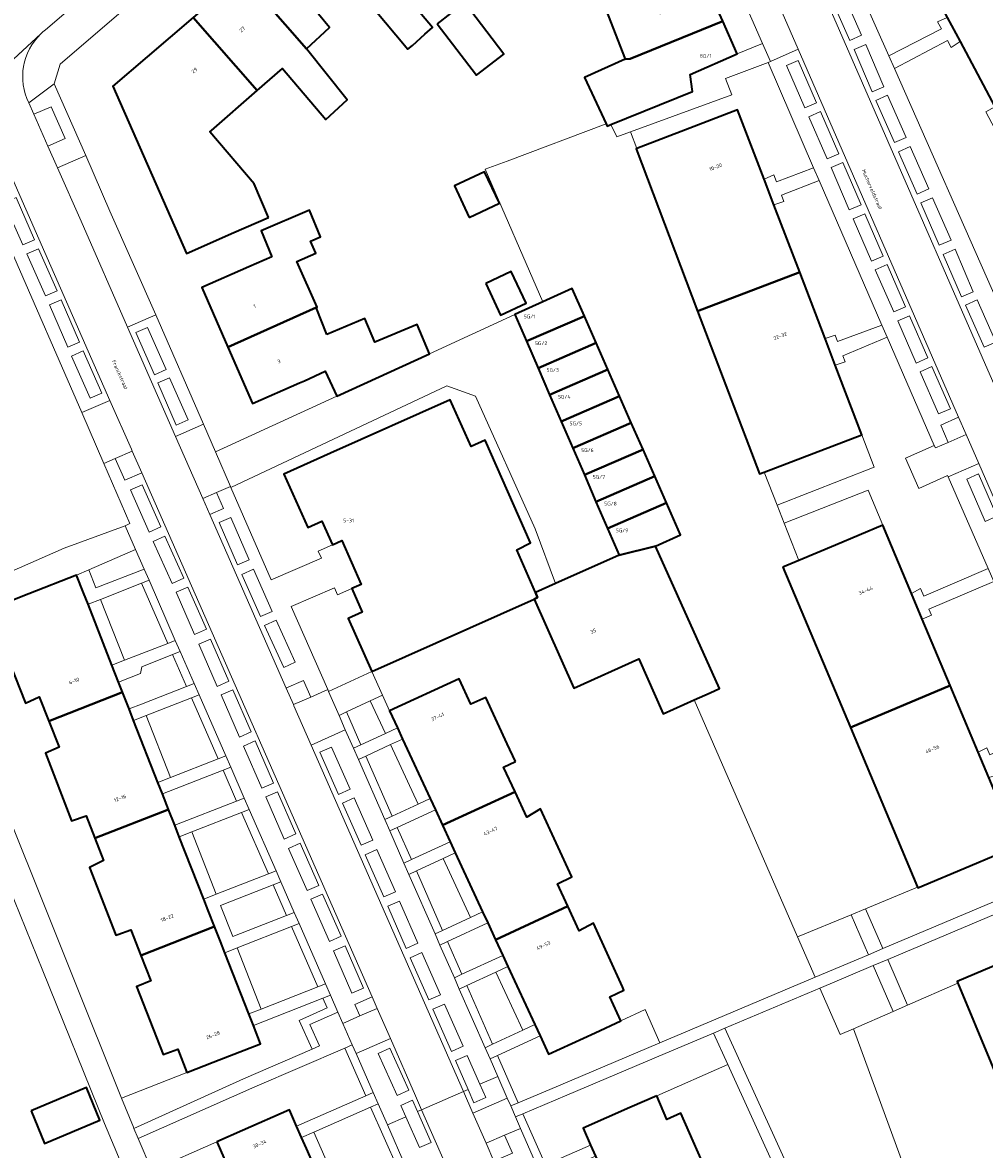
# Model space of a CAD drawing. Header units: metres. Extents: x 197700 to 204338, y 317132 to 325229.
# Tile 674 of 1056: x 202447 to 202540, y 319249 to 319359. Entities that reach past the tile are written whole.
import ezdxf
from ezdxf.enums import TextEntityAlignment as Align

# ---------------------------------------------------------------- set-up
doc = ezdxf.new("R2010")
doc.units = ezdxf.units.M
for name, color, linetype, lineweight in [('B-WE-GR-BEPLANTING_CULTUUR_BODEMBEDEKKER-GV', 90, 'Continuous', 18), ('B-WE-GR-BEPLANTING_CULTUUR_HEESTERS-GV', 90, 'Continuous', 18), ('B-WE-OG-BEBOUWING-GV', 7, 'Continuous', 35), ('B-WE-OG-BEBOUWING-T18', 10, 'Continuous', 18), ('B-WE-OG-TERREIN_CULTUURSCHEIDING-GV', 7, 'Continuous', 18), ('B-WE-OG-TERREIN_ERF-GV', 7, 'Continuous', 18), ('B-WE-OG-TOPOGRAFIE-T18', 10, 'Continuous', 18), ('B-WE-VH-VERHARDING_BETONSTRAATSTEEN-GV', 252, 'Continuous', 18), ('B-WE-VH-VERHARDING_GESLOTEN-GV', 252, 'Continuous', 18), ('B-WE-VH-VERHARDING_OPEN-GV', 252, 'Continuous', 18), ('B-WE-VH-VERHARDING_STRAATBAKSTEEN-GV', 252, 'Continuous', 18)]:
    doc.layers.add(name, color=color, linetype=linetype, lineweight=lineweight)
doc.styles.add('NLCS-ISO-M200-T18', font='NLCS-ISO.ttf', dxfattribs={"height": 0.36})

msp = doc.modelspace()

# ---------------------------------------------------------------- linework, layer by layer
at = {"layer": 'B-WE-GR-BEPLANTING_CULTUUR_BODEMBEDEKKER-GV'}
for points in [[(202447.679, 319350.048), (202449.056, 319346.922), (202450.728, 319347.681), (202449.362, 319350.776)], [(202538.639, 319318.78), (202537.9, 319320.477), (202536.159, 319319.695), (202536.882, 319318.015)], [(202458.211, 319315.038), (202457.283, 319317.151), (202455.624, 319316.429), (202456.555, 319314.31)], [(202464.851, 319310.963), (202466.199, 319311.549), (202465.515, 319313.119), (202464.168, 319312.532)], [(202474.699, 319293.153), (202473.994, 319294.763), (202472.343, 319294.04), (202472.297, 319294.019), (202473.003, 319292.411)], [(202491.802, 319249.602), (202492.574, 319247.843), (202494.372, 319248.633), (202493.601, 319250.378)]]:
    msp.add_lwpolyline(points, close=True, dxfattribs=at)
at = {"layer": 'B-WE-GR-BEPLANTING_CULTUUR_HEESTERS-GV'}
for points in [[(202457.604, 319307.563), (202453.044, 319305.579), (202453.739, 319303.807), (202458.44, 319305.65)], [(202458.175, 319304.258), (202460.737, 319298.395), (202461.483, 319298.687), (202458.921, 319304.55)], [(202462.575, 319294.189), (202463.321, 319294.481), (202461.963, 319297.587), (202461.218, 319297.295)], [(202465.66, 319287.131), (202466.405, 319287.423), (202463.801, 319293.381), (202463.056, 319293.089)], [(202478.069, 319289.97), (202478.864, 319288.161), (202479.59, 319288.497), (202478.182, 319291.701), (202477.456, 319291.365)], [(202479.346, 319287.062), (202481.925, 319281.193), (202482.651, 319281.529), (202480.072, 319287.398)], [(202467.464, 319283.001), (202468.21, 319283.293), (202466.886, 319286.323), (202466.141, 319286.03)], [(202471.308, 319276.203), (202468.691, 319282.193), (202467.945, 319281.9), (202470.563, 319275.911)], [(202483.789, 319276.948), (202484.515, 319277.284), (202483.134, 319280.43), (202482.407, 319280.094)], [(202487.548, 319270.382), (202484.998, 319276.185), (202484.272, 319275.849), (202486.822, 319270.045)], [(202472.34, 319271.844), (202473.085, 319272.137), (202471.789, 319275.103), (202471.044, 319274.81)], [(202475.392, 319264.86), (202476.137, 319265.152), (202473.566, 319271.036), (202472.821, 319270.744)], [(202489.432, 319266.091), (202488.03, 319269.283), (202487.304, 319268.947), (202488.706, 319265.755)], [(202492.43, 319259.267), (202489.915, 319264.993), (202489.189, 319264.656), (202491.704, 319258.931)], [(202473.556, 319261.598), (202474.821, 319258.788), (202475.555, 319259.107), (202474.616, 319261.192), (202477.342, 319262.395), (202476.618, 319264.052), (202475.873, 319263.759), (202476.29, 319262.805)], [(202480.674, 319263.89), (202479.003, 319263.154), (202479.499, 319262.026), (202481.17, 319262.762)], [(202478.743, 319259.215), (202478.009, 319258.897), (202480.055, 319254.235), (202480.787, 319254.558), (202479.123, 319258.35)], [(202493.868, 319254.005), (202494.203, 319253.243), (202494.94, 319253.555), (202492.913, 319258.168), (202492.187, 319257.832), (202492.938, 319256.122)], [(202480.537, 319253.137), (202483.177, 319247.123), (202483.909, 319247.446), (202482.172, 319251.403), (202481.269, 319253.459)], [(202495.154, 319251.048), (202496.854, 319247.177), (202497.587, 319247.498), (202495.4, 319252.478), (202494.663, 319252.166)]]:
    msp.add_lwpolyline(points, close=True, dxfattribs=at)
at = {"layer": 'B-WE-OG-BEBOUWING-GV'}
for points in [[(202541.446, 319350.768), (202545.857, 319353.123), (202547.449, 319353.973), (202550.664, 319355.689), (202542.695, 319370.649), (202533.453, 319365.698), (202536.78, 319359.497), (202538.047, 319357.134)], [(202514.902, 319359.112), (202513.648, 319361.968), (202508.797, 319359.872), (202507.469, 319363.044), (202504.473, 319369.62), (202503.995, 319369.416), (202503.946, 319369.534), (202500.473, 319368.074), (202505.382, 319355.4), (202505.854, 319355.447)], [(202472.746, 319367.642), (202468.022, 319363.595), (202474.291, 319356.438), (202476.534, 319358.52), (202475.448, 319359.798), (202477.783, 319361.763), (202475.999, 319363.845)], [(202469.474, 319352.346), (202471.934, 319354.492), (202476.175, 319349.517), (202478.262, 319351.444), (202474.291, 319356.438), (202468.022, 319363.595), (202463.237, 319359.496)], [(202485.829, 319357.851), (202486.572, 319358.515), (202483.205, 319362.526), (202480.811, 319360.387), (202484.178, 319356.376), (202484.609, 319356.761)], [(202487.036, 319358.871), (202490.865, 319353.848), (202493.538, 319355.918), (202489.709, 319360.942)], [(202470.558, 319339.977), (202469.172, 319343.245), (202464.848, 319348.31), (202465.008, 319348.45), (202469.474, 319352.346), (202463.237, 319359.496), (202458.733, 319355.637), (202455.388, 319352.771), (202462.587, 319336.459), (202467.178, 319338.485)], [(202503.522, 319349.101), (202503.622, 319348.887), (202503.969, 319349.027), (202511.953, 319352.245), (202511.717, 319353.931), (202516.295, 319355.941), (202514.902, 319359.112), (202505.854, 319355.447), (202505.382, 319355.4), (202501.405, 319353.633)], [(202512.446, 319330.835), (202522.406, 319334.611), (202519.886, 319341.202), (202518.936, 319343.687), (202516.345, 319350.462), (202511.683, 319348.679), (202506.52, 319346.704), (202506.441, 319346.674)], [(202490.164, 319339.961), (202493.102, 319341.35), (202491.647, 319344.428), (202488.708, 319343.039)], [(202470.896, 319336.121), (202468.653, 319335.136), (202464.059, 319333.119), (202466.608, 319327.313), (202475.22, 319331.167), (202475.317, 319331.211), (202473.327, 319335.655), (202475.202, 319336.494), (202474.68, 319337.659), (202475.652, 319338.065), (202474.558, 319340.672), (202469.844, 319338.668)], [(202491.772, 319333.514), (202493.226, 319330.44), (202495.704, 319331.612), (202494.251, 319334.686)], [(202522.406, 319334.611), (202512.446, 319330.835), (202518.473, 319314.939), (202518.926, 319315.112), (202523.796, 319316.974), (202528.467, 319318.76), (202525.876, 319325.537), (202524.879, 319328.143)], [(202497.334, 319331.722), (202494.623, 319330.484), (202495.751, 319327.875), (202501.406, 319330.32), (202500.214, 319333.038)], [(202476.276, 319328.536), (202475.22, 319331.167), (202466.608, 319327.313), (202469.027, 319321.805), (202473.605, 319323.815), (202474.074, 319324.021), (202476.107, 319324.953), (202477.228, 319322.508), (202486.273, 319326.656), (202485.089, 319329.528), (202480.95, 319327.789), (202479.983, 319330.093)], [(202495.751, 319327.875), (202496.879, 319325.265), (202502.549, 319327.716), (202501.406, 319330.32)], [(202503.69, 319325.113), (202502.549, 319327.716), (202496.879, 319325.265), (202498.007, 319322.656)], [(202498.007, 319322.656), (202499.135, 319320.047), (202504.832, 319322.51), (202503.69, 319325.113)], [(202500.264, 319317.437), (202505.975, 319319.906), (202504.832, 319322.51), (202499.135, 319320.047)], [(202496.61, 319303.355), (202494.801, 319307.539), (202496.151, 319308.192), (202491.716, 319318.22), (202490.345, 319317.611), (202488.304, 319322.174), (202476.628, 319316.945), (202472.064, 319314.901), (202474.397, 319309.692), (202475.775, 319310.309), (202476.803, 319308.015), (202477.72, 319308.422), (202479.616, 319304.152), (202478.702, 319303.746), (202479.723, 319301.446), (202478.344, 319300.83), (202480.66, 319295.647), (202480.664, 319295.649), (202496.484, 319302.712), (202496.823, 319302.863)], [(202505.975, 319319.906), (202500.264, 319317.437), (202501.392, 319314.828), (202507.117, 319317.303)], [(202508.259, 319314.7), (202507.117, 319317.303), (202501.392, 319314.828), (202502.52, 319312.219)], [(202509.401, 319312.096), (202508.259, 319314.7), (202502.52, 319312.219), (202503.648, 319309.609)], [(202508.319, 319307.894), (202510.758, 319309.002), (202509.401, 319312.096), (202503.648, 319309.609), (202504.776, 319307)], [(202520.758, 319305.82), (202527.345, 319290.171), (202537.08, 319294.269), (202534.359, 319300.748), (202533.307, 319303.252), (202530.509, 319309.915), (202525.899, 319307.979), (202522.319, 319306.475)], [(202512.117, 319292.88), (202513.663, 319293.57), (202514.59, 319293.984), (202508.319, 319307.894), (202504.776, 319307), (202498.564, 319304.227), (202496.61, 319303.355), (202496.823, 319302.863), (202496.484, 319302.712), (202500.357, 319294.037), (202506.712, 319296.874), (202509.097, 319291.532)], [(202444.647, 319302.233), (202445.588, 319299.837), (202444.204, 319299.223), (202446.862, 319292.554), (202448.212, 319293.159), (202449.138, 319290.801), (202456.336, 319293.625), (202455.947, 319294.616), (202455.301, 319296.263), (202452.967, 319302.215), (202452.529, 319303.332), (202451.851, 319305.06), (202447.197, 319303.234)], [(202494.659, 319286.874), (202493.868, 319288.586), (202491.772, 319293.125), (202490.311, 319292.45), (202489.161, 319294.936), (202482.391, 319291.803), (202483.157, 319290.148), (202483.661, 319289.059), (202486.353, 319283.242), (202486.857, 319282.153), (202487.56, 319280.633), (202494.628, 319283.904), (202493.517, 319286.31)], [(202533.902, 319274.592), (202533.925, 319274.538), (202539.042, 319276.687), (202543.652, 319278.623), (202540.849, 319285.298), (202539.805, 319287.783), (202537.08, 319294.269), (202527.345, 319290.171)], [(202453.631, 319279.369), (202460.822, 319282.19), (202460.226, 319283.71), (202459.787, 319284.827), (202457.414, 319290.876), (202456.976, 319291.993), (202456.336, 319293.625), (202449.138, 319290.801), (202450.139, 319288.254), (202448.805, 319287.681), (202451.366, 319281.075), (202452.77, 319281.559)], [(202499.786, 319272.729), (202498.778, 319274.913), (202500.159, 319275.613), (202497.109, 319282.231), (202495.765, 319281.441), (202494.628, 319283.904), (202487.56, 319280.633), (202488.299, 319279.035), (202488.803, 319277.946), (202491.465, 319272.194), (202491.969, 319271.105), (202492.729, 319269.463)], [(202460.822, 319282.19), (202453.631, 319279.369), (202454.482, 319277.202), (202453.104, 319276.517), (202455.679, 319269.897), (202455.87, 319269.968), (202457.138, 319270.442), (202458.122, 319267.936), (202465.308, 319270.755), (202464.694, 319272.32), (202464.256, 319273.437), (202461.87, 319279.518), (202461.432, 319280.635)], [(202503.776, 319267.791), (202502.268, 319271.095), (202500.886, 319270.347), (202499.786, 319272.729), (202492.729, 319269.463), (202493.433, 319267.943), (202493.937, 319266.854), (202496.563, 319261.179), (202497.067, 319260.09), (202497.898, 319258.294), (202502.436, 319260.393), (202504.945, 319261.553), (202503.864, 319263.896), (202505.255, 319264.55), (202505.104, 319264.882)], [(202458.122, 319267.936), (202459.092, 319265.467), (202457.835, 319264.95), (202457.682, 319264.887), (202460.302, 319258.254), (202461.716, 319258.79), (202462.614, 319256.504), (202465.167, 319257.506), (202469.794, 319259.321), (202469.096, 319261.101), (202468.657, 319262.218), (202466.314, 319268.192), (202465.875, 319269.309), (202465.308, 319270.755)], [(202550.217, 319262.888), (202547.467, 319269.457), (202542.855, 319267.526), (202537.766, 319265.395), (202537.832, 319265.236), (202544.286, 319249.741), (202554.022, 319253.796), (202551.306, 319260.285)], [(202447.418, 319252.763), (202448.722, 319249.57), (202454.111, 319251.86), (202452.806, 319255.054)], [(202508.452, 319254.233), (202505.843, 319253.09), (202501.263, 319251.084), (202501.989, 319249.426), (202502.471, 319248.327), (202505.007, 319242.534), (202505.488, 319241.435), (202506.203, 319239.803), (202513.359, 319242.937), (202512.37, 319245.214), (202513.708, 319245.971), (202510.805, 319252.527), (202509.453, 319251.927)], [(202465.535, 319249.729), (202465.554, 319249.686), (202466.545, 319247.435), (202465.238, 319246.864), (202468.071, 319240.256), (202469.421, 319240.915), (202470.497, 319238.476), (202477.579, 319241.599), (202476.935, 319243.059), (202476.451, 319244.157), (202474.269, 319249.102), (202473.8, 319250.166), (202473.316, 319251.264), (202472.615, 319252.853), (202468.041, 319250.835)]]:
    msp.add_lwpolyline(points, close=True, dxfattribs=at)
at = {"layer": 'B-WE-OG-TERREIN_CULTUURSCHEIDING-GV'}
for points in [[(202533.453, 319365.698), (202530.125, 319371.901), (202529.26, 319371.376), (202528.958, 319371.951), (202524.837, 319369.846), (202531.093, 319355.745), (202536.224, 319358.363), (202535.839, 319359.058), (202536.78, 319359.497)], [(202518.783, 319356.946), (202516.295, 319355.941), (202511.717, 319353.931), (202511.953, 319352.245), (202503.969, 319349.027), (202504.557, 319347.849), (202505.881, 319348.33), (202515.784, 319351.929), (202515.177, 319353.516), (202519.33, 319355.104), (202519.552, 319355.189)], [(202542.861, 319341.297), (202542.203, 319345.133), (202550.059, 319349.241), (202549.573, 319350.123), (202542.986, 319346.64), (202542.68, 319347.147), (202542.32, 319346.967), (202540.55, 319350.289), (202541.446, 319350.768), (202538.047, 319357.134), (202537.184, 319356.562), (202536.817, 319357.25), (202531.645, 319354.502), (202541.715, 319331.742), (202545.745, 319333.825), (202545.316, 319334.471), (202546.311, 319334.816)], [(202505.881, 319348.33), (202506.52, 319346.704), (202511.683, 319348.679), (202516.345, 319350.462), (202518.936, 319343.687), (202519.866, 319344.113), (202520.153, 319343.449), (202523.745, 319344.795), (202519.33, 319355.104), (202515.177, 319353.516), (202515.784, 319351.929)], [(202507.117, 319317.303), (202508.259, 319314.7), (202509.401, 319312.096), (202510.758, 319309.002), (202508.319, 319307.894), (202514.59, 319293.984), (202513.663, 319293.57), (202512.117, 319292.88), (202522.197, 319269.751), (202527.422, 319271.912), (202528.832, 319272.495), (202533.902, 319274.592), (202527.345, 319290.171), (202520.758, 319305.82), (202522.319, 319306.475), (202520.883, 319310.13), (202520.198, 319311.875), (202518.926, 319315.112), (202518.473, 319314.939), (202512.446, 319330.835), (202506.441, 319346.674), (202506.52, 319346.704), (202505.881, 319348.33), (202504.557, 319347.849), (202503.969, 319349.027), (202503.622, 319348.887), (202503.522, 319349.101), (202493.857, 319345.476), (202491.703, 319344.68), (202497.334, 319331.722), (202500.214, 319333.038), (202501.406, 319330.32), (202502.549, 319327.716), (202503.69, 319325.113), (202504.832, 319322.51), (202505.975, 319319.906)], [(202524.3, 319343.573), (202520.635, 319342.152), (202520.866, 319341.508), (202519.886, 319341.202), (202522.406, 319334.611), (202524.879, 319328.143), (202525.854, 319328.465), (202526.084, 319327.851), (202530.402, 319329.448)], [(202525.876, 319325.537), (202528.467, 319318.76), (202529.676, 319315.598), (202520.198, 319311.875), (202520.883, 319310.13), (202529.068, 319313.346), (202530.509, 319309.915), (202533.307, 319303.252), (202534.198, 319303.739), (202534.502, 319303.012), (202540.802, 319305.696), (202536.879, 319314.653), (202536.825, 319314.775), (202534.029, 319313.526), (202532.711, 319316.455), (202535.532, 319317.715), (202530.945, 319328.272), (202526.606, 319326.469), (202526.838, 319325.876)], [(202528.467, 319318.76), (202523.796, 319316.974), (202518.926, 319315.112), (202520.198, 319311.875), (202529.676, 319315.598)], [(202522.319, 319306.475), (202525.899, 319307.979), (202530.509, 319309.915), (202529.068, 319313.346), (202520.883, 319310.13)], [(202460.737, 319298.395), (202458.175, 319304.258), (202454.177, 319302.69), (202456.512, 319296.738)], [(202537.08, 319294.269), (202539.805, 319287.783), (202540.669, 319288.196), (202540.968, 319287.507), (202547.432, 319290.421), (202541.343, 319304.447), (202535.015, 319301.745), (202535.259, 319301.135), (202534.359, 319300.748)], [(202458.187, 319292.468), (202462.575, 319294.189), (202461.218, 319297.295), (202458.213, 319296.116), (202458.085, 319295.454), (202457.158, 319295.091), (202455.947, 319294.616), (202456.336, 319293.625), (202456.976, 319291.993)], [(202463.056, 319293.089), (202458.625, 319291.351), (202460.998, 319285.302), (202465.66, 319287.131)], [(202478.182, 319291.701), (202479.59, 319288.497), (202481.977, 319289.602), (202480.508, 319292.777)], [(202482.651, 319281.529), (202485.173, 319282.696), (202482.481, 319288.513), (202480.072, 319287.398)], [(202466.141, 319286.03), (202460.226, 319283.71), (202460.822, 319282.19), (202461.432, 319280.635), (202467.464, 319283.001)], [(202465.467, 319273.912), (202470.563, 319275.911), (202467.945, 319281.9), (202463.081, 319279.993)], [(202488.299, 319279.035), (202487.56, 319280.633), (202486.857, 319282.153), (202483.134, 319280.43), (202484.515, 319277.284)], [(202533.925, 319274.538), (202533.902, 319274.592), (202528.832, 319272.495), (202530.53, 319268.6), (202545.239, 319274.81), (202543.652, 319278.623), (202539.042, 319276.687)], [(202484.998, 319276.185), (202487.548, 319270.382), (202490.285, 319271.648), (202487.624, 319277.4)], [(202467.086, 319269.784), (202472.34, 319271.844), (202471.044, 319274.81), (202465.905, 319272.795)], [(202537.832, 319265.236), (202537.766, 319265.395), (202542.855, 319267.526), (202547.467, 319269.457), (202545.534, 319273.684), (202530.99, 319267.544), (202532.931, 319263.089)], [(202527.422, 319271.912), (202522.197, 319269.751), (202523.916, 319265.807), (202529.124, 319268.006)], [(202527.422, 319271.912), (202529.124, 319268.006), (202530.53, 319268.6), (202528.832, 319272.495)], [(202467.524, 319268.667), (202469.868, 319262.693), (202475.392, 319264.86), (202472.821, 319270.744)], [(202489.432, 319266.091), (202493.433, 319267.943), (202492.729, 319269.463), (202491.969, 319271.105), (202488.03, 319269.283)], [(202531.534, 319262.477), (202532.931, 319263.089), (202530.99, 319267.544), (202529.584, 319266.951)], [(202527.664, 319260.781), (202531.534, 319262.477), (202529.584, 319266.951), (202525.377, 319265.175), (202524.376, 319264.751), (202526.356, 319260.208)], [(202489.915, 319264.993), (202492.43, 319259.267), (202495.383, 319260.633), (202492.757, 319266.308)], [(202465.167, 319257.506), (202462.614, 319256.504), (202456.244, 319254.005), (202457.387, 319251.165), (202457.446, 319251.026), (202468.132, 319255.876), (202474.821, 319258.788), (202473.556, 319261.598), (202476.29, 319262.805), (202475.873, 319263.759), (202469.096, 319261.101), (202469.794, 319259.321)], [(202498.883, 319255.222), (202508.748, 319259.393), (202507.321, 319262.652), (202504.945, 319261.553), (202502.436, 319260.393), (202497.898, 319258.294), (202497.067, 319260.09), (202492.913, 319258.168), (202494.94, 319253.555)], [(202505.843, 319253.09), (202508.452, 319254.233), (202515.392, 319257.273), (202513.99, 319260.352), (202509.282, 319258.358), (202499.676, 319254.289), (202495.4, 319252.478), (202497.587, 319247.498), (202501.989, 319249.426), (202501.263, 319251.084)], [(202469.245, 319255.099), (202457.847, 319250.081), (202459.187, 319246.928), (202465.535, 319249.729), (202468.041, 319250.835), (202472.615, 319252.853), (202473.316, 319251.264), (202480.055, 319254.235), (202478.009, 319258.897)], [(202483.177, 319247.123), (202480.537, 319253.137), (202474.992, 319250.691), (202477.642, 319244.682)]]:
    msp.add_lwpolyline(points, close=True, dxfattribs=at)
msp.add_lwpolyline([(202544.286, 319249.741), (202537.832, 319265.236), (202532.931, 319263.089), (202531.534, 319262.477), (202527.664, 319260.781), (202554.718, 319186.903)], dxfattribs=at)
at = {"layer": 'B-WE-OG-TERREIN_ERF-GV'}
for points in [[(202514.902, 319359.112), (202516.295, 319355.941), (202518.783, 319356.946), (202508.733, 319379.914)], [(202455.758, 319359.637), (202450.242, 319354.936), (202449.677, 319353.023), (202452.736, 319346.005), (202455.097, 319340.587), (202459.567, 319330.462), (202464.221, 319319.774), (202465.393, 319317.082), (202477.228, 319322.508), (202476.107, 319324.953), (202474.074, 319324.021), (202473.605, 319323.815), (202469.027, 319321.805), (202466.608, 319327.313), (202464.059, 319333.119), (202468.653, 319335.136), (202470.896, 319336.121), (202469.844, 319338.668), (202474.558, 319340.672), (202475.652, 319338.065), (202474.68, 319337.659), (202475.202, 319336.494), (202473.327, 319335.655), (202475.317, 319331.211), (202475.22, 319331.167), (202476.276, 319328.536), (202479.983, 319330.093), (202480.95, 319327.789), (202485.089, 319329.528), (202486.273, 319326.656), (202494.623, 319330.484), (202497.334, 319331.722), (202491.703, 319344.68), (202493.857, 319345.476), (202503.522, 319349.101), (202501.405, 319353.633), (202505.382, 319355.4), (202500.473, 319368.074)], [(202441.883, 319303.839), (202450.627, 319307.7), (202456.595, 319309.872), (202457.051, 319310.078), (202454.508, 319315.945), (202454.503, 319315.956), (202452.348, 319320.914), (202445.499, 319336.676)], [(202442.469, 319288.29), (202451.44, 319265.947), (202456.244, 319254.005), (202462.614, 319256.504), (202461.716, 319258.79), (202460.302, 319258.254), (202457.682, 319264.887), (202457.835, 319264.95), (202459.092, 319265.467), (202458.122, 319267.936), (202457.138, 319270.442), (202455.87, 319269.968), (202455.679, 319269.897), (202453.104, 319276.517), (202454.482, 319277.202), (202453.631, 319279.369), (202452.77, 319281.559), (202451.366, 319281.075), (202448.805, 319287.681), (202450.139, 319288.254), (202449.138, 319290.801), (202448.212, 319293.159), (202446.862, 319292.554), (202444.204, 319299.223)], [(202458.5, 319242.153), (202454.58, 319251.516), (202448.544, 319266.419), (202440.224, 319286.921)], [(202466.545, 319247.435), (202465.554, 319249.686), (202465.535, 319249.729), (202459.187, 319246.928)]]:
    msp.add_lwpolyline(points, dxfattribs=at)
for points in [[(202474.291, 319356.438), (202478.262, 319351.444), (202476.175, 319349.517), (202471.934, 319354.492), (202469.474, 319352.346), (202465.008, 319348.45), (202464.848, 319348.31), (202469.172, 319343.245), (202470.558, 319339.977), (202467.178, 319338.485), (202462.587, 319336.459), (202455.388, 319352.771), (202458.733, 319355.637), (202463.237, 319359.496), (202468.022, 319363.595), (202472.746, 319367.642), (202475.999, 319363.845), (202477.783, 319361.763), (202475.448, 319359.798), (202476.534, 319358.52)], [(202484.609, 319356.761), (202484.178, 319356.376), (202480.811, 319360.387), (202483.205, 319362.526), (202486.572, 319358.515), (202485.829, 319357.851)], [(202487.036, 319358.871), (202489.709, 319360.942), (202493.538, 319355.918), (202490.865, 319353.848)], [(202490.164, 319339.961), (202488.708, 319343.039), (202491.647, 319344.428), (202493.102, 319341.35)], [(202493.226, 319330.44), (202491.772, 319333.514), (202494.251, 319334.686), (202495.704, 319331.612)], [(202475.73, 319306.71), (202475.423, 319307.401), (202476.803, 319308.015), (202475.775, 319310.309), (202474.397, 319309.692), (202472.064, 319314.901), (202476.628, 319316.945), (202488.304, 319322.174), (202490.345, 319317.611), (202491.716, 319318.22), (202496.151, 319308.192), (202494.801, 319307.539), (202496.61, 319303.355), (202498.564, 319304.227), (202496.601, 319309.568), (202490.782, 319322.508), (202487.981, 319323.546), (202466.901, 319313.619), (202470.832, 319304.592)], [(202476.353, 319293.876), (202476.434, 319293.691), (202480.66, 319295.647), (202478.344, 319300.83), (202479.723, 319301.446), (202478.702, 319303.746), (202477.322, 319303.132), (202477.017, 319303.818), (202472.785, 319301.998)], [(202493.868, 319288.586), (202494.659, 319286.874), (202493.517, 319286.31), (202494.628, 319283.904), (202495.765, 319281.441), (202497.109, 319282.231), (202500.159, 319275.613), (202498.778, 319274.913), (202499.786, 319272.729), (202500.886, 319270.347), (202502.268, 319271.095), (202503.776, 319267.791), (202505.104, 319264.882), (202505.255, 319264.55), (202503.864, 319263.896), (202504.945, 319261.553), (202507.321, 319262.652), (202508.748, 319259.393), (202523.916, 319265.807), (202522.197, 319269.751), (202512.117, 319292.88), (202509.097, 319291.532), (202506.712, 319296.874), (202500.357, 319294.037), (202496.484, 319302.712), (202480.664, 319295.649), (202481.705, 319293.331), (202482.391, 319291.803), (202489.161, 319294.936), (202490.311, 319292.45), (202491.772, 319293.125)], [(202527.664, 319260.781), (202526.356, 319260.208), (202524.376, 319264.751), (202515.095, 319260.82), (202526.541, 319235.675), (202536.973, 319208.546), (202549.756, 319175.304), (202554.301, 319176.755), (202553.017, 319179.447), (202550.568, 319185.006), (202553.278, 319186.245), (202554.718, 319186.903)], [(202518.266, 319231.642), (202519.243, 319229.393), (202520.801, 319230.08), (202523.694, 319223.331), (202522.151, 319222.701), (202523.173, 319220.347), (202530, 319223.337), (202525.434, 319235.211), (202515.392, 319257.273), (202508.452, 319254.233), (202509.453, 319251.927), (202510.805, 319252.527), (202513.708, 319245.971), (202512.37, 319245.214), (202513.359, 319242.937), (202514.435, 319240.46), (202515.852, 319241.203), (202518.711, 319234.477), (202517.296, 319233.875)], [(202447.418, 319252.763), (202452.806, 319255.054), (202454.111, 319251.86), (202448.722, 319249.57)]]:
    msp.add_lwpolyline(points, close=True, dxfattribs=at)
at = {"layer": 'B-WE-VH-VERHARDING_BETONSTRAATSTEEN-GV'}
msp.add_lwpolyline([(202476.434, 319293.691), (202477.456, 319291.365), (202478.182, 319291.701), (202480.508, 319292.777), (202481.705, 319293.331), (202480.664, 319295.649), (202480.66, 319295.647)], close=True, dxfattribs=at)
msp.add_lwpolyline([(202549.756, 319175.304), (202536.973, 319208.546), (202526.541, 319235.675), (202515.095, 319260.82), (202513.99, 319260.352), (202515.392, 319257.273), (202525.434, 319235.211), (202530, 319223.337), (202530.898, 319221.001), (202511.678, 319212.935), (202510.94, 319212.625), (202511.363, 319211.501), (202512.101, 319211.811), (202531.329, 319219.88), (202532.422, 319217.039), (202535.853, 319208.116), (202545.687, 319182.543)], dxfattribs=at)
at = {"layer": 'B-WE-VH-VERHARDING_GESLOTEN-GV'}
msp.add_lwpolyline([(202495.751, 319327.875), (202494.623, 319330.484), (202486.273, 319326.656), (202477.228, 319322.508), (202465.393, 319317.082), (202466.863, 319313.706), (202466.901, 319313.619), (202487.981, 319323.546), (202490.782, 319322.508), (202496.601, 319309.568), (202498.564, 319304.227), (202504.776, 319307), (202503.648, 319309.609), (202502.52, 319312.219), (202501.392, 319314.828), (202500.264, 319317.437), (202499.135, 319320.047), (202498.007, 319322.656), (202496.879, 319325.265)], close=True, dxfattribs=at)
for points in [[(202444.647, 319302.233), (202447.197, 319303.234), (202451.851, 319305.06), (202453.044, 319305.579), (202457.604, 319307.563), (202456.595, 319309.872), (202450.627, 319307.7), (202441.883, 319303.839)], [(202459.187, 319246.928), (202457.847, 319250.081), (202457.446, 319251.026), (202457.387, 319251.165), (202456.244, 319254.005), (202451.44, 319265.947), (202442.469, 319288.29)], [(202440.224, 319286.921), (202448.544, 319266.419), (202454.58, 319251.516), (202458.5, 319242.153)]]:
    msp.add_lwpolyline(points, dxfattribs=at)
at = {"layer": 'B-WE-VH-VERHARDING_OPEN-GV'}
msp.add_lwpolyline([(202457.446, 319251.026), (202457.847, 319250.081), (202469.245, 319255.099), (202478.009, 319258.897), (202478.743, 319259.215), (202477.829, 319261.29), (202477.342, 319262.395), (202474.616, 319261.192), (202475.555, 319259.107), (202474.821, 319258.788), (202468.132, 319255.876)], close=True, dxfattribs=at)
at = {"layer": 'B-WE-VH-VERHARDING_STRAATBAKSTEEN-GV'}
for points in [[(202504.983, 319395.862), (202511.48, 319381.116), (202513.128, 319377.376), (202522.269, 319356.379), (202537.9, 319320.477), (202538.639, 319318.78), (202539.866, 319315.961), (202553.314, 319285.07), (202555.445, 319280.176), (202556.643, 319277.425), (202561.291, 319266.748), (202565.407, 319268.588), (202564.787, 319270.009), (202518.086, 319377.017), (202517.163, 319379.132), (202517.095, 319379.289), (202514.905, 319384.331), (202509.349, 319397.122)], [(202448.803, 319358.285), (202467.37, 319374.192), (202474.217, 319380.058), (202478.408, 319383.648), (202489.017, 319392.737)], [(202531.645, 319354.502), (202531.093, 319355.745), (202524.837, 319369.846), (202524.257, 319371.039), (202520.038, 319380.558), (202520.025, 319380.588), (202518.81, 319380.049), (202519.848, 319377.798), (202518.086, 319377.017), (202564.787, 319270.009), (202566.928, 319270.942), (202569.42, 319265.28)], [(202455.758, 319359.637), (202469.588, 319371.375), (202469.698, 319371.469), (202467.37, 319374.192), (202448.803, 319358.285)], [(202447.188, 319351.163), (202449.677, 319353.023), (202450.242, 319354.936), (202455.758, 319359.637)], [(202436.328, 319346.769), (202448.348, 319357.886)], [(202448.348, 319357.886), (202436.328, 319346.769)], [(202570.581, 319265.538), (202569.464, 319268.329), (202566.241, 319275.773), (202565.704, 319277.013), (202559.528, 319291.205), (202558.97, 319292.448), (202549.04, 319315.103), (202548.483, 319316.331), (202542.251, 319330.494), (202541.715, 319331.742), (202531.645, 319354.502)], [(202484.911, 319254.244), (202485.515, 319252.869), (202489.584, 319254.652), (202474.735, 319288.467), (202473.052, 319292.3), (202473.003, 319292.411), (202472.297, 319294.019), (202464.851, 319310.963), (202464.168, 319312.532), (202461.507, 319318.592), (202456.82, 319329.266), (202452.28, 319339.604), (202449.994, 319344.793), (202449.056, 319346.922), (202447.679, 319350.048), (202447.188, 319351.163)], [(202437.435, 319342.831), (202443.181, 319341.969), (202445.499, 319336.676), (202452.348, 319320.914), (202455.105, 319322.109), (202448.181, 319337.876), (202445.64, 319343.672)], [(202445.64, 319343.672), (202448.181, 319337.876), (202455.105, 319322.109), (202457.203, 319317.333), (202457.283, 319317.151), (202458.211, 319315.038), (202480.674, 319263.89), (202481.17, 319262.762), (202482.463, 319259.817), (202484.911, 319254.244)], [(202499.205, 319232.758), (202494.96, 319242.415), (202492.574, 319247.843), (202491.802, 319249.602), (202490.515, 319252.532), (202489.584, 319254.652), (202485.515, 319252.869), (202494.24, 319233.001)], [(202494.24, 319233.001), (202485.515, 319252.869), (202485.119, 319252.695), (202486.45, 319249.676), (202485.308, 319249.172), (202483.975, 319252.194), (202482.172, 319251.403), (202483.909, 319247.446), (202484.391, 319246.347), (202485.615, 319243.559), (202486.097, 319242.461), (202488.715, 319236.498), (202489.197, 319235.399), (202490.558, 319232.298), (202490.571, 319232.268), (202491.047, 319231.167), (202493.675, 319225.091), (202492.976, 319224.8), (202490.342, 319223.704)], [(202501.161, 319237.373), (202500.363, 319239.19), (202499.88, 319240.289), (202497.337, 319246.079), (202496.854, 319247.177), (202495.154, 319251.048), (202493.601, 319250.378), (202494.372, 319248.633), (202492.574, 319247.843), (202494.96, 319242.415), (202499.205, 319232.758)]]:
    msp.add_lwpolyline(points, dxfattribs=at)
for points in [[(202511.48, 319381.116), (202508.733, 319379.914), (202518.783, 319356.946), (202519.552, 319355.189), (202522.269, 319356.379), (202513.128, 319377.376)], [(202528.433, 319357.752), (202526.628, 319361.873), (202525.484, 319361.372), (202527.289, 319357.251)], [(202528.433, 319357.752), (202527.289, 319357.251), (202525.484, 319361.372), (202526.628, 319361.873)], [(202531.093, 319355.745), (202531.645, 319354.502), (202536.817, 319357.25), (202537.184, 319356.562), (202538.047, 319357.134), (202536.78, 319359.497), (202535.839, 319359.058), (202536.224, 319358.363)], [(202530.62, 319352.723), (202529.472, 319352.233), (202527.705, 319356.371), (202528.853, 319356.861)], [(202530.62, 319352.723), (202528.853, 319356.861), (202527.705, 319356.371), (202529.472, 319352.233)], [(202530.402, 319329.448), (202530.945, 319328.272), (202535.532, 319317.715), (202535.637, 319317.473), (202536.882, 319318.015), (202536.159, 319319.695), (202537.9, 319320.477), (202522.269, 319356.379), (202519.552, 319355.189), (202519.33, 319355.104), (202523.745, 319344.795), (202524.3, 319343.573)], [(202521.101, 319354.802), (202522.247, 319355.298), (202524.034, 319351.169), (202522.888, 319350.673)], [(202521.101, 319354.802), (202522.888, 319350.673), (202524.034, 319351.169), (202522.247, 319355.298)], [(202447.188, 319351.163), (202447.679, 319350.048), (202449.362, 319350.776), (202450.728, 319347.681), (202449.056, 319346.922), (202449.994, 319344.793), (202452.736, 319346.005), (202449.677, 319353.023)], [(202532.791, 319347.777), (202531.649, 319347.274), (202529.836, 319351.392), (202530.979, 319351.895)], [(202532.791, 319347.777), (202530.979, 319351.895), (202529.836, 319351.392), (202531.649, 319347.274)], [(202523.281, 319349.791), (202525.092, 319345.672), (202526.235, 319346.175), (202524.424, 319350.293)], [(202523.281, 319349.791), (202524.424, 319350.293), (202526.235, 319346.175), (202525.092, 319345.672)], [(202534.996, 319342.756), (202533.853, 319342.254), (202532.045, 319346.374), (202533.188, 319346.876)], [(202534.996, 319342.756), (202533.188, 319346.876), (202532.045, 319346.374), (202533.853, 319342.254)], [(202456.82, 319329.266), (202459.567, 319330.462), (202455.097, 319340.587), (202452.736, 319346.005), (202449.994, 319344.793), (202452.28, 319339.604)], [(202520.635, 319342.152), (202524.3, 319343.573), (202523.745, 319344.795), (202520.153, 319343.449), (202519.866, 319344.113), (202518.936, 319343.687), (202519.886, 319341.202), (202520.866, 319341.508)], [(202525.461, 319344.853), (202527.238, 319340.719), (202528.385, 319341.212), (202526.609, 319345.346)], [(202525.461, 319344.853), (202526.609, 319345.346), (202528.385, 319341.212), (202527.238, 319340.719)], [(202444.798, 319341.402), (202445.941, 319341.904), (202447.748, 319337.783), (202446.604, 319337.282)], [(202444.798, 319341.402), (202446.604, 319337.282), (202447.748, 319337.783), (202445.941, 319341.904)], [(202537.168, 319337.753), (202536.023, 319337.254), (202534.228, 319341.38), (202535.373, 319341.878)], [(202537.168, 319337.753), (202535.373, 319341.878), (202534.228, 319341.38), (202536.023, 319337.254)], [(202527.625, 319339.835), (202528.771, 319340.332), (202530.559, 319336.203), (202529.413, 319335.707)], [(202527.625, 319339.835), (202529.413, 319335.707), (202530.559, 319336.203), (202528.771, 319340.332)], [(202446.99, 319336.413), (202448.131, 319336.919), (202449.955, 319332.806), (202448.814, 319332.3)], [(202446.99, 319336.413), (202448.814, 319332.3), (202449.955, 319332.806), (202448.131, 319336.919)], [(202539.336, 319332.722), (202538.189, 319332.23), (202536.415, 319336.365), (202537.562, 319336.857)], [(202539.336, 319332.722), (202537.562, 319336.857), (202536.415, 319336.365), (202538.189, 319332.23)], [(202529.78, 319334.861), (202530.923, 319335.362), (202532.729, 319331.241), (202531.585, 319330.74)], [(202529.78, 319334.861), (202531.585, 319330.74), (202532.729, 319331.241), (202530.923, 319335.362)], [(202449.205, 319331.429), (202450.352, 319331.923), (202452.131, 319327.79), (202450.984, 319327.296)], [(202449.205, 319331.429), (202450.984, 319327.296), (202452.131, 319327.79), (202450.352, 319331.923)], [(202541.546, 319327.799), (202540.405, 319327.293), (202538.581, 319331.406), (202539.722, 319331.912)], [(202541.546, 319327.799), (202539.722, 319331.912), (202538.581, 319331.406), (202540.405, 319327.293)], [(202459.567, 319330.462), (202456.82, 319329.266), (202461.507, 319318.592), (202464.221, 319319.774)], [(202531.962, 319329.869), (202533.775, 319325.751), (202534.918, 319326.254), (202533.105, 319330.372)], [(202531.962, 319329.869), (202533.105, 319330.372), (202534.918, 319326.254), (202533.775, 319325.751)], [(202460.582, 319325.116), (202459.439, 319324.614), (202457.63, 319328.733), (202458.773, 319329.235)], [(202460.582, 319325.116), (202458.773, 319329.235), (202457.63, 319328.733), (202459.439, 319324.614)], [(202530.945, 319328.272), (202530.402, 319329.448), (202526.084, 319327.851), (202525.854, 319328.465), (202524.879, 319328.143), (202525.876, 319325.537), (202526.838, 319325.876), (202526.606, 319326.469)], [(202451.361, 319326.437), (202453.161, 319322.314), (202454.305, 319322.813), (202452.505, 319326.937)], [(202451.361, 319326.437), (202452.505, 319326.937), (202454.305, 319322.813), (202453.161, 319322.314)], [(202534.15, 319324.911), (202535.962, 319320.793), (202537.105, 319321.296), (202535.293, 319325.414)], [(202534.15, 319324.911), (202535.293, 319325.414), (202537.105, 319321.296), (202535.962, 319320.793)], [(202462.724, 319320.199), (202461.579, 319319.701), (202459.783, 319323.826), (202460.927, 319324.324)], [(202462.724, 319320.199), (202460.927, 319324.324), (202459.783, 319323.826), (202461.579, 319319.701)], [(202457.203, 319317.333), (202455.105, 319322.109), (202452.348, 319320.914), (202454.503, 319315.956), (202454.508, 319315.945), (202455.624, 319316.429), (202457.283, 319317.151)], [(202465.515, 319313.119), (202466.863, 319313.706), (202465.393, 319317.082), (202464.221, 319319.774), (202461.507, 319318.592), (202464.168, 319312.532)], [(202535.532, 319317.715), (202532.711, 319316.455), (202534.029, 319313.526), (202536.825, 319314.775), (202536.879, 319314.653), (202539.866, 319315.961), (202538.639, 319318.78), (202536.882, 319318.015), (202535.637, 319317.473)], [(202456.595, 319309.872), (202457.604, 319307.563), (202458.44, 319305.65), (202458.921, 319304.55), (202461.483, 319298.687), (202461.963, 319297.587), (202463.321, 319294.481), (202463.801, 319293.381), (202466.405, 319287.423), (202466.886, 319286.323), (202468.21, 319283.293), (202468.691, 319282.193), (202471.308, 319276.203), (202471.789, 319275.103), (202473.085, 319272.137), (202473.566, 319271.036), (202476.137, 319265.152), (202476.618, 319264.052), (202477.342, 319262.395), (202477.829, 319261.29), (202479.499, 319262.026), (202479.003, 319263.154), (202480.674, 319263.89), (202458.211, 319315.038), (202456.555, 319314.31), (202455.624, 319316.429), (202454.508, 319315.945), (202457.051, 319310.078)], [(202547.432, 319290.421), (202547.979, 319289.199), (202552.472, 319278.881), (202555.445, 319280.176), (202553.314, 319285.07), (202539.866, 319315.961), (202536.879, 319314.653), (202540.802, 319305.696), (202541.343, 319304.447)], [(202538.707, 319314.433), (202539.853, 319314.93), (202541.641, 319310.801), (202540.495, 319310.305)], [(202538.707, 319314.433), (202540.495, 319310.305), (202541.641, 319310.801), (202539.853, 319314.93)], [(202457.117, 319313.373), (202458.26, 319313.877), (202460.073, 319309.759), (202458.93, 319309.256)], [(202457.117, 319313.373), (202458.93, 319309.256), (202460.073, 319309.759), (202458.26, 319313.877)], [(202475.73, 319306.71), (202470.832, 319304.592), (202466.901, 319313.619), (202466.863, 319313.706), (202465.515, 319313.119), (202466.199, 319311.549), (202464.851, 319310.963), (202472.297, 319294.019), (202472.343, 319294.04), (202473.994, 319294.763), (202474.699, 319293.153), (202476.353, 319293.876), (202472.785, 319301.998), (202477.017, 319303.818), (202477.322, 319303.132), (202478.702, 319303.746), (202479.616, 319304.152), (202477.72, 319308.422), (202476.803, 319308.015), (202475.423, 319307.401)], [(202468.698, 319306.556), (202466.898, 319310.679), (202465.754, 319310.179), (202467.554, 319306.056)], [(202468.698, 319306.556), (202467.554, 319306.056), (202465.754, 319310.179), (202466.898, 319310.679)], [(202459.33, 319308.348), (202461.169, 319304.242), (202462.308, 319304.752), (202460.47, 319308.859)], [(202459.33, 319308.348), (202460.47, 319308.859), (202462.308, 319304.752), (202461.169, 319304.242)], [(202451.851, 319305.06), (202452.529, 319303.332), (202452.967, 319302.215), (202454.177, 319302.69), (202458.175, 319304.258), (202458.921, 319304.55), (202458.44, 319305.65), (202453.739, 319303.807), (202453.044, 319305.579)], [(202470.931, 319301.507), (202469.111, 319305.621), (202467.969, 319305.116), (202469.789, 319301.001)], [(202470.931, 319301.507), (202469.789, 319301.001), (202467.969, 319305.116), (202469.111, 319305.621)], [(202541.343, 319304.447), (202540.802, 319305.696), (202534.502, 319303.012), (202534.198, 319303.739), (202533.307, 319303.252), (202534.359, 319300.748), (202535.259, 319301.135), (202535.015, 319301.745)], [(202461.549, 319303.38), (202463.366, 319299.264), (202464.508, 319299.768), (202462.691, 319303.884)], [(202461.549, 319303.38), (202462.691, 319303.884), (202464.508, 319299.768), (202463.366, 319299.264)], [(202452.967, 319302.215), (202455.301, 319296.263), (202456.512, 319296.738), (202454.177, 319302.69)], [(202473.19, 319296.561), (202471.314, 319300.651), (202470.179, 319300.13), (202472.055, 319296.041)], [(202473.19, 319296.561), (202472.055, 319296.041), (202470.179, 319300.13), (202471.314, 319300.651)], [(202455.947, 319294.616), (202457.158, 319295.091), (202458.085, 319295.454), (202458.213, 319296.116), (202461.218, 319297.295), (202461.963, 319297.587), (202461.483, 319298.687), (202460.737, 319298.395), (202456.512, 319296.738), (202455.301, 319296.263)], [(202463.775, 319298.315), (202464.919, 319298.814), (202466.718, 319294.69), (202465.574, 319294.191)], [(202463.775, 319298.315), (202465.574, 319294.191), (202466.718, 319294.69), (202464.919, 319298.814)], [(202458.625, 319291.351), (202463.056, 319293.089), (202463.801, 319293.381), (202463.321, 319294.481), (202462.575, 319294.189), (202458.187, 319292.468), (202456.976, 319291.993), (202457.414, 319290.876)], [(202465.939, 319293.368), (202467.736, 319289.244), (202468.881, 319289.743), (202467.083, 319293.867)], [(202465.939, 319293.368), (202467.083, 319293.867), (202468.881, 319289.743), (202467.736, 319289.244)], [(202476.353, 319293.876), (202474.699, 319293.153), (202473.003, 319292.411), (202473.052, 319292.3), (202474.735, 319288.467), (202478.069, 319289.97), (202477.456, 319291.365), (202476.434, 319293.691)], [(202480.508, 319292.777), (202481.977, 319289.602), (202483.157, 319290.148), (202482.391, 319291.803), (202481.705, 319293.331)], [(202459.787, 319284.827), (202460.998, 319285.302), (202458.625, 319291.351), (202457.414, 319290.876)], [(202490.049, 319254.856), (202488.807, 319257.675), (202489.95, 319258.178), (202491.192, 319255.357), (202492.938, 319256.122), (202492.187, 319257.832), (202491.704, 319258.931), (202489.189, 319264.656), (202488.706, 319265.755), (202487.304, 319268.947), (202486.822, 319270.045), (202484.272, 319275.849), (202483.789, 319276.948), (202482.407, 319280.094), (202481.925, 319281.193), (202479.346, 319287.062), (202478.864, 319288.161), (202478.069, 319289.97), (202474.735, 319288.467), (202489.584, 319254.652)], [(202481.977, 319289.602), (202479.59, 319288.497), (202478.864, 319288.161), (202479.346, 319287.062), (202480.072, 319287.398), (202482.481, 319288.513), (202483.661, 319289.059), (202483.157, 319290.148)], [(202547.979, 319289.199), (202547.432, 319290.421), (202540.968, 319287.507), (202540.669, 319288.196), (202539.805, 319287.783), (202540.849, 319285.298), (202541.758, 319285.576), (202541.463, 319286.285)], [(202468.122, 319288.371), (202469.265, 319288.874), (202471.077, 319284.756), (202469.934, 319284.253)], [(202468.122, 319288.371), (202469.934, 319284.253), (202471.077, 319284.756), (202469.265, 319288.874)], [(202486.353, 319283.242), (202483.661, 319289.059), (202482.481, 319288.513), (202485.173, 319282.696)], [(202460.226, 319283.71), (202466.141, 319286.03), (202466.886, 319286.323), (202466.405, 319287.423), (202465.66, 319287.131), (202460.998, 319285.302), (202459.787, 319284.827)], [(202478.555, 319284.157), (202476.736, 319288.272), (202475.594, 319287.767), (202477.413, 319283.652)], [(202478.555, 319284.157), (202477.413, 319283.652), (202475.594, 319287.767), (202476.736, 319288.272)], [(202467.945, 319281.9), (202468.691, 319282.193), (202468.21, 319283.293), (202467.464, 319283.001), (202461.432, 319280.635), (202461.87, 319279.518), (202463.081, 319279.993)], [(202470.306, 319283.417), (202471.45, 319283.916), (202473.248, 319279.791), (202472.104, 319279.292)], [(202470.306, 319283.417), (202472.104, 319279.292), (202473.248, 319279.791), (202471.45, 319283.916)], [(202480.743, 319279.196), (202479.6, 319278.693), (202477.789, 319282.812), (202478.932, 319283.315)], [(202480.743, 319279.196), (202478.932, 319283.315), (202477.789, 319282.812), (202479.6, 319278.693)], [(202482.407, 319280.094), (202483.134, 319280.43), (202486.857, 319282.153), (202486.353, 319283.242), (202485.173, 319282.696), (202482.651, 319281.529), (202481.925, 319281.193)], [(202461.87, 319279.518), (202464.256, 319273.437), (202465.467, 319273.912), (202463.081, 319279.993)], [(202472.512, 319278.372), (202473.653, 319278.879), (202475.478, 319274.766), (202474.337, 319274.26)], [(202472.512, 319278.372), (202474.337, 319274.26), (202475.478, 319274.766), (202473.653, 319278.879)], [(202488.803, 319277.946), (202488.299, 319279.035), (202484.515, 319277.284), (202483.789, 319276.948), (202484.272, 319275.849), (202484.998, 319276.185), (202487.624, 319277.4)], [(202482.975, 319274.15), (202481.149, 319278.262), (202480.008, 319277.755), (202481.834, 319273.643)], [(202482.975, 319274.15), (202481.834, 319273.643), (202480.008, 319277.755), (202481.149, 319278.262)], [(202488.803, 319277.946), (202487.624, 319277.4), (202490.285, 319271.648), (202491.465, 319272.194)], [(202529.124, 319268.006), (202523.916, 319265.807), (202508.748, 319259.393), (202498.883, 319255.222), (202494.94, 319253.555), (202494.203, 319253.243), (202494.663, 319252.166), (202495.4, 319252.478), (202499.676, 319254.289), (202509.282, 319258.358), (202513.99, 319260.352), (202515.095, 319260.82), (202524.376, 319264.751), (202525.377, 319265.175), (202529.584, 319266.951), (202530.99, 319267.544), (202545.534, 319273.684), (202553.327, 319276.973), (202552.846, 319278.021), (202545.239, 319274.81), (202530.53, 319268.6)], [(202470.563, 319275.911), (202465.467, 319273.912), (202464.256, 319273.437), (202464.694, 319272.32), (202465.308, 319270.755), (202465.875, 319269.309), (202466.314, 319268.192), (202467.524, 319268.667), (202472.821, 319270.744), (202473.566, 319271.036), (202473.085, 319272.137), (202472.34, 319271.844), (202467.086, 319269.784), (202465.905, 319272.795), (202471.044, 319274.81), (202471.789, 319275.103), (202471.308, 319276.203)], [(202474.707, 319273.418), (202476.516, 319269.299), (202477.659, 319269.801), (202475.85, 319273.92)], [(202474.707, 319273.418), (202475.85, 319273.92), (202477.659, 319269.801), (202476.516, 319269.299)], [(202485.156, 319269.121), (202484.011, 319268.623), (202482.217, 319272.749), (202483.362, 319273.247)], [(202485.156, 319269.121), (202483.362, 319273.247), (202482.217, 319272.749), (202484.011, 319268.623)], [(202486.822, 319270.045), (202487.304, 319268.947), (202488.03, 319269.283), (202491.969, 319271.105), (202491.465, 319272.194), (202490.285, 319271.648), (202487.548, 319270.382)], [(202468.657, 319262.218), (202469.868, 319262.693), (202467.524, 319268.667), (202466.314, 319268.192)], [(202476.908, 319268.386), (202478.053, 319268.882), (202479.842, 319264.754), (202478.696, 319264.258)], [(202476.908, 319268.386), (202478.696, 319264.258), (202479.842, 319264.754), (202478.053, 319268.882)], [(202487.368, 319264.095), (202486.227, 319263.589), (202484.405, 319267.703), (202485.547, 319268.209)], [(202487.368, 319264.095), (202485.547, 319268.209), (202484.405, 319267.703), (202486.227, 319263.589)], [(202493.433, 319267.943), (202489.432, 319266.091), (202488.706, 319265.755), (202489.189, 319264.656), (202489.915, 319264.993), (202492.757, 319266.308), (202493.937, 319266.854)], [(202495.383, 319260.633), (202496.563, 319261.179), (202493.937, 319266.854), (202492.757, 319266.308)], [(202469.868, 319262.693), (202468.657, 319262.218), (202469.096, 319261.101), (202475.873, 319263.759), (202476.618, 319264.052), (202476.137, 319265.152), (202475.392, 319264.86)], [(202489.559, 319259.066), (202487.759, 319263.189), (202486.615, 319262.69), (202488.415, 319258.566)], [(202489.559, 319259.066), (202488.415, 319258.566), (202486.615, 319262.69), (202487.759, 319263.189)], [(202479.123, 319258.35), (202482.463, 319259.817), (202481.17, 319262.762), (202479.499, 319262.026), (202477.829, 319261.29), (202478.743, 319259.215)], [(202496.563, 319261.179), (202495.383, 319260.633), (202492.43, 319259.267), (202491.704, 319258.931), (202492.187, 319257.832), (202492.913, 319258.168), (202497.067, 319260.09)], [(202485.515, 319252.869), (202484.911, 319254.244), (202482.463, 319259.817), (202479.123, 319258.35), (202480.787, 319254.558), (202481.269, 319253.459), (202482.172, 319251.403), (202483.975, 319252.194), (202483.492, 319253.289), (202484.635, 319253.793), (202485.119, 319252.695)], [(202481.259, 319258.359), (202482.396, 319258.875), (202484.254, 319254.777), (202483.117, 319254.261)], [(202481.259, 319258.359), (202483.117, 319254.261), (202484.254, 319254.777), (202482.396, 319258.875)], [(202491.192, 319255.357), (202489.95, 319258.178), (202488.807, 319257.675), (202490.049, 319254.856), (202490.62, 319253.557), (202491.763, 319254.061)], [(202492.938, 319256.122), (202491.192, 319255.357), (202491.763, 319254.061), (202490.62, 319253.557), (202490.049, 319254.856), (202489.584, 319254.652), (202490.515, 319252.532), (202493.868, 319254.005)], [(202473.8, 319250.166), (202474.992, 319250.691), (202480.537, 319253.137), (202481.269, 319253.459), (202480.787, 319254.558), (202480.055, 319254.235), (202473.316, 319251.264)], [(202483.975, 319252.194), (202485.308, 319249.172), (202486.45, 319249.676), (202485.119, 319252.695), (202484.635, 319253.793), (202483.492, 319253.289)], [(202494.663, 319252.166), (202494.203, 319253.243), (202493.868, 319254.005), (202490.515, 319252.532), (202491.802, 319249.602), (202493.601, 319250.378), (202495.154, 319251.048)], [(202474.992, 319250.691), (202473.8, 319250.166), (202474.269, 319249.102), (202476.451, 319244.157), (202477.642, 319244.682)], [(202496.854, 319247.177), (202497.337, 319246.079), (202498.07, 319246.399), (202501.28, 319247.805), (202502.471, 319248.327), (202501.989, 319249.426), (202497.587, 319247.498)]]:
    msp.add_lwpolyline(points, close=True, dxfattribs=at)
for points in [[(202447.188, 319351.163, -0.3248093), (202448.348, 319357.886)], [(202448.348, 319357.886, 0.3248093), (202447.188, 319351.163)], [(202448.348, 319357.886, -0.026264), (202448.803, 319358.285)], [(202448.803, 319358.285, 0.026264), (202448.348, 319357.886)]]:
    msp.add_lwpolyline(points, format="xyb", dxfattribs=at)

# ---------------------------------------------------------------- texts
at = {"layer": 'B-WE-OG-BEBOUWING-T18', "style": 'NLCS-ISO-M200-T18'}
for s, rotation, p in [('27', 40.5, (202468.021, 319358.327)), ('29', 40.5, (202463.35, 319354.325)), ('10-20', 20.9, (202514.198, 319344.879)), ('1', 23.7, (202469.218, 319331.319)), ('22-32', 20.9, (202520.503, 319328.387)), ('3', 23.7, (202471.589, 319325.919)), ('34-44', 22.7, (202528.842, 319303.554)), ('35', 24, (202502.256, 319299.596)), ('6-10', 21.4, (202451.608, 319294.725)), ('37-41', 24.8, (202487.071, 319291.215)), ('46-56', 22.7, (202535.341, 319288.082)), ('12-16', 21.4, (202456.096, 319283.283)), ('43-47', 24.8, (202492.229, 319280.068)), ('18-22', 21.4, (202460.682, 319271.593)), ('49-53', 24.8, (202497.397, 319268.899)), ('24-28', 21.4, (202465.169, 319260.158)), ('30-34', 23.8, (202469.707, 319249.534))]:
    msp.add_text(s, height=0.36, rotation=rotation, dxfattribs=at).set_placement(p, align=Align.MIDDLE)
for s, p in [('8G/1', (202513.221, 319355.731)), ('5G/1', (202496.044, 319330.297)), ('5G/2', (202497.172, 319327.688)), ('5G/3', (202498.3, 319325.078)), ('5G/4', (202499.428, 319322.469)), ('5G/5', (202500.556, 319319.86)), ('5G/6', (202501.685, 319317.25)), ('5G/7', (202502.813, 319314.641)), ('5G/8', (202503.941, 319312.032)), ('5-31', (202478.389, 319310.384)), ('5G/9', (202505.069, 319309.422))]:
    msp.add_text(s, height=0.36, dxfattribs=at).set_placement(p, align=Align.MIDDLE)
at = {"layer": 'B-WE-OG-TOPOGRAFIE-T18', "style": 'NLCS-ISO-M200-T18'}
for s, rotation, p in [('Mucherveldstraat', 293.9, (202529.468, 319342.69)), ('Franckstraat', 293.7, (202456.074, 319324.608))]:
    msp.add_text(s, height=0.36, rotation=rotation, dxfattribs=at).set_placement(p, align=Align.MIDDLE)

doc.saveas('drawing.dxf')
